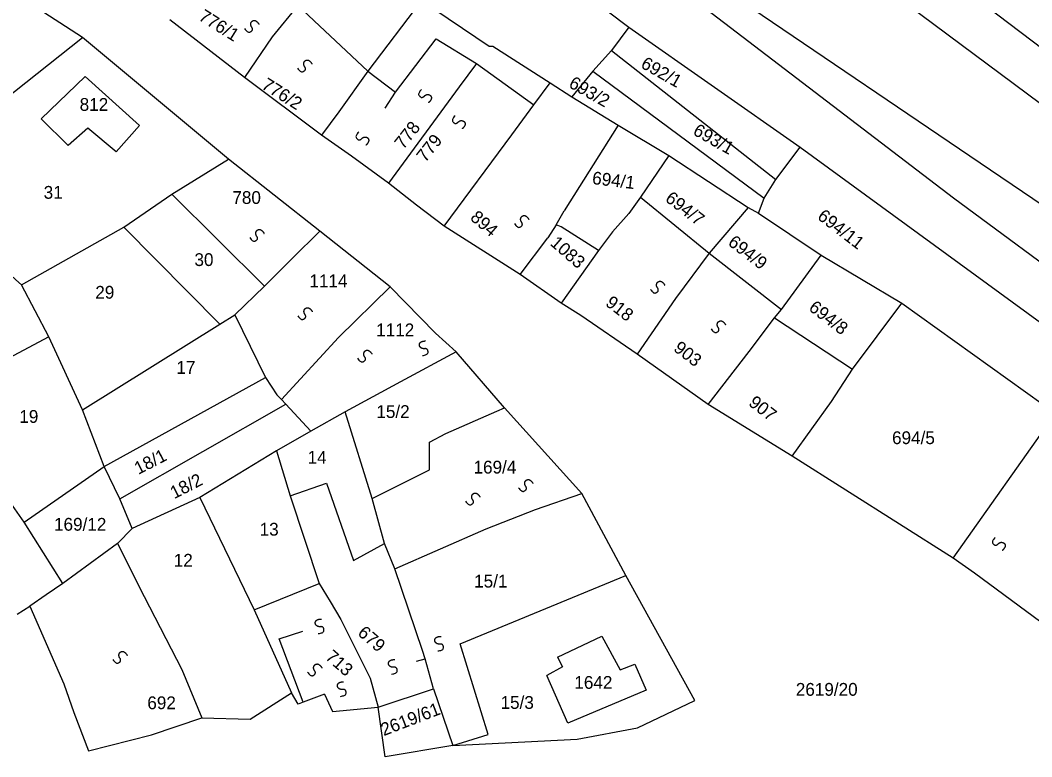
# Model space of a CAD drawing. Extents: x -581999 to -572728, y -1219553 to -1212032.
# Drawn here: x -577580.3 to -577422.2, y -1215412.2 to -1215297 of the extents above; entities that cross this region are included whole.
import ezdxf

# ---------------------------------------------------------------- set-up
doc = ezdxf.new("R2010")
doc.units = 0
for name, color, linetype in [('Vrstva 1', 7, 'Continuous'), ('Vrstva 2', 7, 'Continuous'), ('Vrstva 4', 7, 'Continuous'), ('Vrstva 6', 7, 'Continuous')]:
    doc.layers.add(name, color=color, linetype=linetype)

msp = doc.modelspace()

# ---------------------------------------------------------------- linework, layer by layer
at = {"layer": 'Vrstva 1'}
for p, q in [((-577490.797, -1215304.945), (-577494.079, -1215308.947)), ((-577577.035, -1215312.393), (-577570.171, -1215305.768)), ((-577570.171, -1215305.768), (-577561.679, -1215313.416)), ((-577497.479, -1215306.736), (-577494.079, -1215308.947)), ((-577494.079, -1215308.947), (-577486.871, -1215313.358)), ((-577561.679, -1215313.416), (-577565.303, -1215317.562)), ((-577489.916, -1215332.982), (-577495.767, -1215341.228)), ((-577495.767, -1215341.228), (-577502.194, -1215336.73)), ((-577492.668, -1215343.161), (-577495.767, -1215341.228)), ((-577511.54, -1215394.512), (-577485.655, -1215383.847)), ((-577578.825, -1215388.644), (-577573.525, -1215400.757)), ((-577507.171, -1215408.71), (-577511.54, -1215394.512)), ((-577496.324, -1215396.627), (-577495.57, -1215398.137)), ((-577495.57, -1215398.137), (-577497.981, -1215399.497)), ((-577536.89, -1215403.939), (-577537.935, -1215402.199)), ((-577523.27, -1215412.188), (-577524.386, -1215404.426)), ((-577569.646, -1215411.238), (-577559.819, -1215408.758)), ((-577512.717, -1215410.413), (-577507.171, -1215408.71)), ((-577512.717, -1215410.413), (-577523.27, -1215412.188))]:
    msp.add_line(p, q, dxfattribs=at)
for points in [[(-577499.394, -1215256.048), (-577451.933, -1215286.78), (-577408.422, -1215319.195)], [(-577402.47, -1215312.075), (-577403.922, -1215314.074), (-577440.364, -1215286.341), (-577463.566, -1215269.383), (-577464.585, -1215268.587)], [(-577415.596, -1215329.277), (-577480.67, -1215285.101)], [(-577330.335, -1215402.831), (-577371.743, -1215371.118), (-577434.425, -1215324.814), (-577472.185, -1215295.941), (-577482.605, -1215287.858)], [(-577570.592, -1215299.678), (-577587.152, -1215288.937)], [(-577536.93, -1215294.651), (-577540.924, -1215299.559)], [(-577536.93, -1215294.651), (-577525.973, -1215304.927)], [(-577517.62, -1215293.858), (-577525.973, -1215304.927)], [(-577517.62, -1215293.858), (-577507.011, -1215301.031)], [(-577488.595, -1215295.493), (-577485.182, -1215298.065)], [(-577545.247, -1215305.919), (-577556.936, -1215296.915)], [(-577485.182, -1215298.065), (-577487.894, -1215301.676)], [(-577485.182, -1215298.065), (-577458.408, -1215316.81)], [(-577593.902, -1215318.18), (-577570.592, -1215299.678)], [(-577547.737, -1215318.671), (-577570.592, -1215299.678)], [(-577540.924, -1215299.559), (-577545.247, -1215305.919)], [(-577521.659, -1215308.235), (-577515.304, -1215299.872), (-577509.009, -1215303.737)], [(-577507.011, -1215301.031), (-577506.47, -1215301.033), (-577497.479, -1215306.736)], [(-577487.894, -1215301.676), (-577490.797, -1215304.945), (-577464.028, -1215324.784)], [(-577487.894, -1215301.676), (-577462.21, -1215321.875)], [(-577509.009, -1215303.737), (-577511.733, -1215307.373)], [(-577509.009, -1215303.737), (-577500.021, -1215310.17)], [(-577525.973, -1215304.927), (-577530.513, -1215311.269)], [(-577525.973, -1215304.927), (-577521.659, -1215308.235)], [(-577533.2, -1215314.923), (-577545.247, -1215305.919)], [(-577500.021, -1215310.17), (-577497.479, -1215306.736)], [(-577511.733, -1215307.373), (-577522.773, -1215322.458)], [(-577503.472, -1215314.896), (-577500.021, -1215310.17)], [(-577530.513, -1215311.269), (-577533.2, -1215314.923)], [(-577565.303, -1215317.562), (-577569.753, -1215313.855), (-577572.822, -1215316.573), (-577577.035, -1215312.393)], [(-577486.871, -1215313.358), (-577495.295, -1215326.752)], [(-577486.871, -1215313.358), (-577478.96, -1215318.142)], [(-577528.525, -1215318.231), (-577533.2, -1215314.923)], [(-577514.062, -1215329.191), (-577503.472, -1215314.896)], [(-577522.773, -1215322.458), (-577528.525, -1215318.231)], [(-577478.96, -1215318.142), (-577483.382, -1215324.623)], [(-577478.96, -1215318.142), (-577466.559, -1215326.231)], [(-577462.21, -1215321.875), (-577458.408, -1215316.81)], [(-577458.408, -1215316.81), (-577412.545, -1215350.302)], [(-577556.611, -1215324.146), (-577547.737, -1215318.671)], [(-577533.51, -1215329.934), (-577547.737, -1215318.671)], [(-577518.375, -1215325.885), (-577522.773, -1215322.458)], [(-577464.028, -1215324.784), (-577462.21, -1215321.875)], [(-577564.132, -1215329.343), (-577556.611, -1215324.146)], [(-577556.611, -1215324.146), (-577542.116, -1215338.573)], [(-577483.382, -1215324.623), (-577485.199, -1215327.168)], [(-577483.382, -1215324.623), (-577472.626, -1215333.421)], [(-577514.062, -1215329.191), (-577518.375, -1215325.885)], [(-577466.559, -1215326.231), (-577472.626, -1215333.421)], [(-577466.559, -1215326.231), (-577464.941, -1215327.151)], [(-577464.941, -1215327.151), (-577464.028, -1215324.784)], [(-577580.113, -1215338.362), (-577581.002, -1215337.546), (-577581.891, -1215336.728), (-577587.923, -1215327.852)], [(-577496.556, -1215328.982), (-577495.295, -1215326.752)], [(-577485.199, -1215327.168), (-577487.737, -1215330.074)], [(-577464.941, -1215327.151), (-577455.109, -1215333.706)], [(-577580.113, -1215338.362), (-577564.132, -1215329.343)], [(-577564.132, -1215329.343), (-577549.104, -1215344.495)], [(-577502.194, -1215336.73), (-577514.062, -1215329.191)], [(-577496.556, -1215328.982), (-577497.841, -1215331.022)], [(-577489.916, -1215332.982), (-577495.77, -1215329.295), (-577496.556, -1215328.982)], [(-577537.813, -1215334.254), (-577533.51, -1215329.934)], [(-577522.487, -1215338.652), (-577533.51, -1215329.934)], [(-577502.194, -1215336.73), (-577497.841, -1215331.022)], [(-577487.737, -1215330.074), (-577489.916, -1215332.982)], [(-577472.626, -1215333.421), (-577477.89, -1215340.508)], [(-577472.626, -1215333.421), (-577461.312, -1215342.231)], [(-577461.312, -1215342.231), (-577455.109, -1215333.706)], [(-577455.109, -1215333.706), (-577442.53, -1215341.245)], [(-577542.116, -1215338.573), (-577537.813, -1215334.254)], [(-577575.865, -1215346.506), (-577580.113, -1215338.362)], [(-577546.778, -1215343.062), (-577542.116, -1215338.573)], [(-577530.553, -1215346.57), (-577522.487, -1215338.652)], [(-577515.384, -1215345.906), (-577522.487, -1215338.652)], [(-577477.89, -1215340.508), (-577483.905, -1215349.175)], [(-577450.228, -1215351.534), (-577442.53, -1215341.245)], [(-577442.53, -1215341.245), (-577420.431, -1215357.098)], [(-577549.104, -1215344.495), (-577546.778, -1215343.062)], [(-577546.778, -1215343.062), (-577542.004, -1215352.831)], [(-577483.905, -1215349.175), (-577492.668, -1215343.161)], [(-577466.394, -1215348.771), (-577462.4, -1215343.502)], [(-577462.4, -1215343.502), (-577461.312, -1215342.231)], [(-577462.4, -1215343.502), (-577450.228, -1215351.534)], [(-577570.561, -1215357.904), (-577549.104, -1215344.495)], [(-577575.865, -1215346.506), (-577592.622, -1215355.397), (-577592.265, -1215355.579)], [(-577570.561, -1215357.904), (-577575.865, -1215346.506)], [(-577539.503, -1215356.312), (-577530.553, -1215346.57)], [(-577512.187, -1215348.809), (-577515.384, -1215345.906)], [(-577512.187, -1215348.809), (-577520.852, -1215353.513), (-577529.517, -1215358.218)], [(-577504.611, -1215357.6), (-577512.187, -1215348.809)], [(-577472.767, -1215357.071), (-577483.905, -1215349.175)], [(-577472.767, -1215357.071), (-577466.394, -1215348.771)], [(-577453.498, -1215356.624), (-577450.228, -1215351.534)], [(-577567.209, -1215366.763), (-577542.004, -1215352.831)], [(-577542.004, -1215352.831), (-577540.232, -1215355.546), (-577539.503, -1215356.312), (-577538.811, -1215356.998)], [(-577567.209, -1215366.763), (-577570.561, -1215357.904)], [(-577564.734, -1215371.828), (-577538.811, -1215356.998)], [(-577538.811, -1215356.998), (-577534.886, -1215361.26)], [(-577525.3, -1215371.771), (-577516.357, -1215367.303), (-577516.336, -1215362.973), (-577513.8, -1215361.587), (-577505.815, -1215358.113), (-577504.611, -1215357.6)], [(-577492.547, -1215371.008), (-577504.611, -1215357.6)], [(-577459.649, -1215365.157), (-577472.767, -1215357.071)], [(-577459.649, -1215365.157), (-577453.498, -1215356.624)], [(-577529.517, -1215358.218), (-577534.886, -1215361.26)], [(-577525.3, -1215371.771), (-577529.517, -1215358.218)], [(-577434.502, -1215381.138), (-577418.473, -1215358.502)], [(-577534.886, -1215361.26), (-577540.254, -1215364.301)], [(-577540.254, -1215364.301), (-577552.245, -1215371.642)], [(-577540.254, -1215364.301), (-577538.145, -1215371.348)], [(-577434.502, -1215381.138), (-577459.649, -1215365.157)], [(-577579.678, -1215375.493), (-577567.209, -1215366.763)], [(-577564.734, -1215371.828), (-577567.209, -1215366.763)], [(-577538.145, -1215371.348), (-577532.426, -1215369.391), (-577528.201, -1215381.499), (-577523.371, -1215378.816)], [(-577579.678, -1215375.493), (-577582.625, -1215371.311)], [(-577562.798, -1215376.464), (-577564.734, -1215371.828)], [(-577552.245, -1215371.642), (-577562.798, -1215376.464)], [(-577552.245, -1215371.642), (-577543.761, -1215389.183)], [(-577538.145, -1215371.348), (-577533.571, -1215385.082)], [(-577523.371, -1215378.816), (-577525.3, -1215371.771)], [(-577499.797, -1215373.516), (-577492.547, -1215371.008)], [(-577485.655, -1215383.847), (-577492.547, -1215371.008)], [(-577507.482, -1215376.546), (-577499.797, -1215373.516)], [(-577573.652, -1215385.085), (-577579.678, -1215375.493)], [(-577562.798, -1215376.464), (-577565.129, -1215378.799)], [(-577521.784, -1215382.792), (-577507.482, -1215376.546)], [(-577565.129, -1215378.799), (-577573.652, -1215385.085)], [(-577565.129, -1215378.799), (-577560.957, -1215387.112), (-577555.047, -1215398.512)], [(-577521.784, -1215382.792), (-577523.371, -1215378.816)], [(-577431.17, -1215383.457), (-577434.502, -1215381.138)], [(-577517.036, -1215396.884), (-577517.416, -1215395.57), (-577521.784, -1215382.792)], [(-577515.707, -1215401.563), (-577512.717, -1215410.413), (-577493.272, -1215409.421), (-577483.812, -1215407.661), (-577474.875, -1215403.374), (-577485.655, -1215383.847)], [(-577398.872, -1215407.34), (-577431.17, -1215383.457)], [(-577573.652, -1215385.085), (-577576.239, -1215386.865)], [(-577543.761, -1215389.183), (-577533.571, -1215385.082)], [(-577533.571, -1215385.082), (-577531.89, -1215387.886)], [(-577576.239, -1215386.865), (-577578.825, -1215388.644)], [(-577531.89, -1215387.886), (-577530.208, -1215390.691)], [(-577580.794, -1215389.898), (-577578.825, -1215388.644)], [(-577543.761, -1215389.183), (-577537.935, -1215402.199)], [(-577530.208, -1215390.691), (-577525.613, -1215399.911)], [(-577496.324, -1215396.627), (-577489.393, -1215393.304), (-577486.531, -1215398.59), (-577484.271, -1215397.684), (-577482.463, -1215401.762), (-577494.73, -1215406.933)], [(-577515.707, -1215401.563), (-577517.036, -1215396.884)], [(-577555.047, -1215398.512), (-577551.955, -1215406.087)], [(-577525.613, -1215399.911), (-577524.386, -1215404.426)], [(-577494.73, -1215406.933), (-577497.981, -1215399.497)], [(-577573.525, -1215400.757), (-577571.955, -1215405.236), (-577569.646, -1215411.238)], [(-577524.386, -1215404.426), (-577515.707, -1215401.563)], [(-577551.955, -1215406.087), (-577544.377, -1215406.317), (-577537.935, -1215402.199)], [(-577532.761, -1215402.403), (-577536.092, -1215403.623), (-577536.89, -1215403.939)], [(-577532.761, -1215402.403), (-577531.526, -1215405.114), (-577524.386, -1215404.426)], [(-577559.819, -1215408.758), (-577551.955, -1215406.087)]]:
    msp.add_lwpolyline(points, dxfattribs=at)
at = {"layer": 'Vrstva 4'}
for p, q in [((-577539.865, -1215393.757), (-577536.147, -1215392.524)), ((-577536.092, -1215403.623), (-577539.865, -1215393.757))]:
    msp.add_line(p, q, dxfattribs=at)
for points in [[(-577523.283, -1215310.738), (-577521.659, -1215308.235)], [(-577518.375, -1215397.239), (-577517.036, -1215396.884)]]:
    msp.add_lwpolyline(points, dxfattribs=at)
at = {"layer": 'Vrstva 6'}
for points in [[(-577545.239, -1215298.258), (-577544.759, -1215298.965), (-577544.065, -1215298.654), (-577543.988, -1215298.254), (-577544.224, -1215297.909), (-577544.309, -1215297.577), (-577544.227, -1215297.287), (-577544.083, -1215297.107), (-577543.847, -1215296.979), (-577543.482, -1215297.015), (-577543.055, -1215297.454), (-577543, -1215297.627)], [(-577536.953, -1215304.454), (-577536.473, -1215305.161), (-577535.779, -1215304.85), (-577535.702, -1215304.45), (-577535.938, -1215304.105), (-577536.023, -1215303.773), (-577535.941, -1215303.483), (-577535.797, -1215303.303), (-577535.561, -1215303.175), (-577535.196, -1215303.211), (-577534.769, -1215303.65), (-577534.714, -1215303.823)], [(-577517.619, -1215307.809), (-577518.206, -1215308.431), (-577517.751, -1215309.04), (-577517.345, -1215309.028), (-577517.059, -1215308.723), (-577516.753, -1215308.569), (-577516.453, -1215308.585), (-577516.246, -1215308.687), (-577516.07, -1215308.89), (-577516.025, -1215309.254), (-577516.36, -1215309.766), (-577516.518, -1215309.858)], [(-577512.346, -1215311.889), (-577512.933, -1215312.511), (-577512.478, -1215313.12), (-577512.072, -1215313.108), (-577511.786, -1215312.803), (-577511.48, -1215312.649), (-577511.18, -1215312.665), (-577510.973, -1215312.767), (-577510.797, -1215312.97), (-577510.752, -1215313.334), (-577511.087, -1215313.846), (-577511.245, -1215313.938)], [(-577527.412, -1215314.458), (-577527.999, -1215315.08), (-577527.544, -1215315.689), (-577527.138, -1215315.677), (-577526.852, -1215315.372), (-577526.546, -1215315.218), (-577526.246, -1215315.234), (-577526.039, -1215315.336), (-577525.863, -1215315.539), (-577525.818, -1215315.903), (-577526.153, -1215316.415), (-577526.311, -1215316.507)], [(-577503.054, -1215328.783), (-577502.574, -1215329.49), (-577501.88, -1215329.179), (-577501.803, -1215328.779), (-577502.039, -1215328.434), (-577502.124, -1215328.102), (-577502.042, -1215327.812), (-577501.898, -1215327.632), (-577501.662, -1215327.504), (-577501.297, -1215327.54), (-577500.87, -1215327.979), (-577500.815, -1215328.152)], [(-577544.448, -1215330.962), (-577543.968, -1215331.669), (-577543.274, -1215331.358), (-577543.197, -1215330.958), (-577543.433, -1215330.613), (-577543.518, -1215330.281), (-577543.436, -1215329.991), (-577543.292, -1215329.811), (-577543.056, -1215329.683), (-577542.691, -1215329.719), (-577542.264, -1215330.158), (-577542.209, -1215330.331)], [(-577481.811, -1215339.059), (-577481.331, -1215339.766), (-577480.637, -1215339.455), (-577480.56, -1215339.055), (-577480.796, -1215338.71), (-577480.881, -1215338.378), (-577480.799, -1215338.088), (-577480.655, -1215337.908), (-577480.419, -1215337.78), (-577480.054, -1215337.816), (-577479.627, -1215338.255), (-577479.572, -1215338.428)], [(-577536.915, -1215343.202), (-577536.435, -1215343.909), (-577535.741, -1215343.598), (-577535.664, -1215343.198), (-577535.9, -1215342.853), (-577535.985, -1215342.521), (-577535.903, -1215342.231), (-577535.759, -1215342.051), (-577535.523, -1215341.923), (-577535.158, -1215341.959), (-577534.731, -1215342.398), (-577534.676, -1215342.571)], [(-577472.319, -1215345.254), (-577471.839, -1215345.961), (-577471.145, -1215345.65), (-577471.068, -1215345.25), (-577471.304, -1215344.905), (-577471.389, -1215344.573), (-577471.307, -1215344.283), (-577471.163, -1215344.103), (-577470.927, -1215343.975), (-577470.562, -1215344.011), (-577470.135, -1215344.45), (-577470.08, -1215344.623)], [(-577517.457, -1215349.417), (-577516.606, -1215349.328), (-577516.554, -1215348.57), (-577516.87, -1215348.314), (-577517.286, -1215348.359), (-577517.618, -1215348.277), (-577517.835, -1215348.069), (-577517.926, -1215347.857), (-577517.927, -1215347.588), (-577517.724, -1215347.283), (-577517.136, -1215347.113), (-577516.956, -1215347.146)], [(-577527.574, -1215349.848), (-577527.094, -1215350.555), (-577526.4, -1215350.244), (-577526.323, -1215349.844), (-577526.559, -1215349.499), (-577526.644, -1215349.167), (-577526.562, -1215348.877), (-577526.418, -1215348.697), (-577526.182, -1215348.569), (-577525.817, -1215348.605), (-577525.39, -1215349.044), (-577525.335, -1215349.217)], [(-577502.414, -1215370.087), (-577501.934, -1215370.794), (-577501.24, -1215370.483), (-577501.163, -1215370.083), (-577501.399, -1215369.738), (-577501.484, -1215369.406), (-577501.402, -1215369.116), (-577501.258, -1215368.936), (-577501.022, -1215368.808), (-577500.657, -1215368.844), (-577500.23, -1215369.283), (-577500.175, -1215369.456)], [(-577510.7, -1215372.201), (-577510.22, -1215372.908), (-577509.526, -1215372.597), (-577509.449, -1215372.197), (-577509.685, -1215371.852), (-577509.77, -1215371.52), (-577509.688, -1215371.23), (-577509.544, -1215371.05), (-577509.308, -1215370.922), (-577508.943, -1215370.958), (-577508.516, -1215371.397), (-577508.461, -1215371.57)], [(-577427.932, -1215377.866), (-577428.519, -1215378.488), (-577428.064, -1215379.097), (-577427.658, -1215379.085), (-577427.372, -1215378.78), (-577427.066, -1215378.626), (-577426.766, -1215378.642), (-577426.559, -1215378.744), (-577426.383, -1215378.947), (-577426.338, -1215379.311), (-577426.673, -1215379.823), (-577426.831, -1215379.915)], [(-577533.728, -1215392.914), (-577532.877, -1215392.825), (-577532.825, -1215392.067), (-577533.141, -1215391.811), (-577533.557, -1215391.856), (-577533.889, -1215391.774), (-577534.106, -1215391.566), (-577534.197, -1215391.354), (-577534.198, -1215391.085), (-577533.995, -1215390.78), (-577533.407, -1215390.61), (-577533.227, -1215390.643)], [(-577515.046, -1215395.633), (-577514.195, -1215395.544), (-577514.143, -1215394.786), (-577514.459, -1215394.53), (-577514.875, -1215394.575), (-577515.207, -1215394.493), (-577515.424, -1215394.285), (-577515.515, -1215394.073), (-577515.516, -1215393.804), (-577515.313, -1215393.499), (-577514.725, -1215393.329), (-577514.545, -1215393.362)], [(-577565.842, -1215396.971), (-577565.362, -1215397.678), (-577564.668, -1215397.367), (-577564.591, -1215396.967), (-577564.827, -1215396.622), (-577564.912, -1215396.29), (-577564.83, -1215396), (-577564.686, -1215395.82), (-577564.45, -1215395.692), (-577564.085, -1215395.728), (-577563.658, -1215396.167), (-577563.603, -1215396.34)], [(-577522.278, -1215399.257), (-577521.427, -1215399.168), (-577521.375, -1215398.41), (-577521.691, -1215398.154), (-577522.107, -1215398.199), (-577522.439, -1215398.117), (-577522.656, -1215397.909), (-577522.747, -1215397.697), (-577522.748, -1215397.428), (-577522.545, -1215397.123), (-577521.957, -1215396.953), (-577521.777, -1215396.986)], [(-577535.409, -1215398.935), (-577534.929, -1215399.642), (-577534.235, -1215399.331), (-577534.158, -1215398.931), (-577534.394, -1215398.586), (-577534.479, -1215398.254), (-577534.397, -1215397.964), (-577534.253, -1215397.784), (-577534.017, -1215397.656), (-577533.652, -1215397.692), (-577533.225, -1215398.131), (-577533.17, -1215398.304)], [(-577530.263, -1215402.731), (-577529.412, -1215402.642), (-577529.36, -1215401.884), (-577529.676, -1215401.628), (-577530.092, -1215401.673), (-577530.424, -1215401.591), (-577530.641, -1215401.383), (-577530.732, -1215401.171), (-577530.733, -1215400.902), (-577530.53, -1215400.597), (-577529.942, -1215400.427), (-577529.762, -1215400.46)]]:
    msp.add_open_spline(points, degree=2, dxfattribs=at)

# ---------------------------------------------------------------- texts
at = {"layer": 'Vrstva 2'}
for s, rotation, p in [('776/1', 327.93276, (-577552.583, -1215296.816)), ('692/1', 330.37153, (-577483.466, -1215304.281)), ('776/2', 327.93276, (-577542.741, -1215307.536)), ('693/2', 330.37153, (-577494.729, -1215307.343)), ('778', 51.83387, (-577520.423, -1215317.275)), ('693/1', 330.37153, (-577475.312, -1215314.755)), ('779', 51.83387, (-577516.982, -1215319.299)), ('694/1', 353.08248, (-577491, -1215322.578)), ('694/7', 322.34291, (-577479.649, -1215325.142)), ('894', 318.9549, (-577510.117, -1215328.039)), ('694/11', 322.34291, (-577455.854, -1215327.928)), ('1083', 318.9549, (-577497.61, -1215332.033)), ('694/9', 322.34291, (-577469.837, -1215332.004)), ('918', 322.34291, (-577488.984, -1215341.472)), ('694/8', 322.34291, (-577457.209, -1215342.213)), ('903', 322.34291, (-577478.339, -1215348.56)), ('907', 322.34291, (-577466.614, -1215357.096)), ('18/1', 27.23556, (-577561.845, -1215368.091)), ('18/2', 27.23556, (-577556.24, -1215371.904)), ('679', 318.9549, (-577527.712, -1215393.019)), ('713', 318.9549, (-577532.762, -1215396.79)), ('2619/61', 21.06665, (-577523.497, -1215408.964))]:
    msp.add_text(s, height=2, rotation=rotation, dxfattribs=at).set_placement(p)
for s, p in [('812', (-577571.025, -1215311.132)), ('31', (-577576.65, -1215324.884)), ('780', (-577547.158, -1215325.694)), ('30', (-577553.085, -1215335.408)), ('1114', (-577535.116, -1215338.731)), ('29', (-577568.584, -1215340.52)), ('1112', (-577524.68, -1215346.4)), ('17', (-577555.904, -1215352.279)), ('15/2', (-577524.649, -1215359.181)), ('19', (-577580.457, -1215359.948)), ('694/5', (-577444.041, -1215363.271)), ('14', (-577535.398, -1215366.339)), ('169/4', (-577509.462, -1215367.872)), ('169/12', (-577575.034, -1215376.819)), ('13', (-577542.894, -1215377.586)), ('12', (-577556.317, -1215382.443)), ('15/1', (-577509.364, -1215385.708)), ('1642', (-577493.703, -1215401.553)), ('2619/20', (-577459.088, -1215402.638)), ('692', (-577560.454, -1215404.741)), ('15/3', (-577505.239, -1215404.691))]:
    msp.add_text(s, height=2, dxfattribs=at).set_placement(p)

doc.saveas('drawing.dxf')
